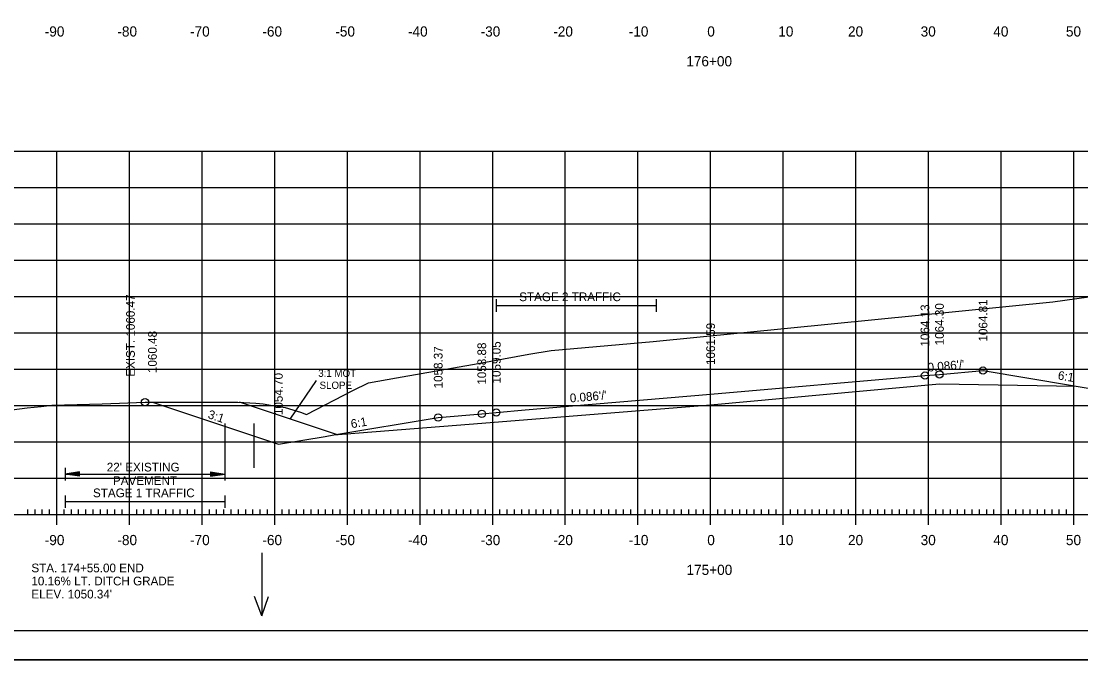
# Model space of a CAD drawing. Extents: x 1322838 to 1324533, y 339903 to 351025.
# Drawn here: x 1323608.8 to 1323754.7, y 347825.2 to 347913.1 of the extents above; entities that cross this region are included whole.
import ezdxf

# ---------------------------------------------------------------- set-up
doc = ezdxf.new("R2010")
doc.units = 0
for name, color, linetype in [('R_Alt Surface', 7, 'Continuous'), ('R_Axis', 7, 'Continuous'), ('R_Axis Annot', 7, 'Continuous'), ('R_Border', 7, 'Continuous'), ('R_Drive', 7, 'Continuous'), ('R_Exist Surface', 7, 'Continuous'), ('R_Fin Surface', 7, 'Continuous'), ('R_Fin Surface Annot', 7, 'Continuous'), ('R_Grid', 7, 'Continuous'), ('R_MOT', 7, 'Continuous'), ('R_No Plot', 7, 'Continuous'), ('R_Water Annot', 7, 'Continuous'), ('R_Xsect Elev', 7, 'Continuous')]:
    doc.layers.add(name, color=color, linetype=linetype)

msp = doc.modelspace()

# ---------------------------------------------------------------- linework, layer by layer
at = {"layer": 'R_Alt Surface'}
msp.add_lwpolyline([(1323651.84, 347856.16), (1323672.22, 347857.78), (1323703.72, 347860.28), (1323735.22, 347863.2), (1323754.04, 347862.87)], dxfattribs=at)
at = {"layer": 'R_Axis'}
for p, q in [((1323609.72, 347845.19), (1323609.72, 347845.89)), ((1323610.72, 347845.19), (1323610.72, 347845.89)), ((1323611.72, 347845.19), (1323611.72, 347845.89)), ((1323612.72, 347845.19), (1323612.72, 347845.89)), ((1323613.72, 347843.79), (1323613.72, 347846.59)), ((1323614.72, 347845.19), (1323614.72, 347845.89)), ((1323615.72, 347845.19), (1323615.72, 347845.89)), ((1323616.72, 347845.19), (1323616.72, 347845.89)), ((1323617.72, 347845.19), (1323617.72, 347845.89)), ((1323618.72, 347845.19), (1323618.72, 347845.89)), ((1323619.72, 347845.19), (1323619.72, 347845.89)), ((1323620.72, 347845.19), (1323620.72, 347845.89)), ((1323621.72, 347845.19), (1323621.72, 347845.89)), ((1323622.72, 347845.19), (1323622.72, 347845.89)), ((1323623.72, 347843.79), (1323623.72, 347846.59)), ((1323624.72, 347845.19), (1323624.72, 347845.89)), ((1323625.72, 347845.19), (1323625.72, 347845.89)), ((1323626.72, 347845.19), (1323626.72, 347845.89)), ((1323627.72, 347845.19), (1323627.72, 347845.89)), ((1323628.72, 347845.19), (1323628.72, 347845.89)), ((1323629.72, 347845.19), (1323629.72, 347845.89)), ((1323630.72, 347845.19), (1323630.72, 347845.89)), ((1323631.72, 347845.19), (1323631.72, 347845.89)), ((1323632.72, 347845.19), (1323632.72, 347845.89)), ((1323633.72, 347843.79), (1323633.72, 347846.59)), ((1323634.72, 347845.19), (1323634.72, 347845.89)), ((1323635.72, 347845.19), (1323635.72, 347845.89)), ((1323636.72, 347845.19), (1323636.72, 347845.89)), ((1323637.72, 347845.19), (1323637.72, 347845.89)), ((1323638.72, 347845.19), (1323638.72, 347845.89)), ((1323639.72, 347845.19), (1323639.72, 347845.89)), ((1323640.72, 347845.19), (1323640.72, 347845.89)), ((1323641.72, 347845.19), (1323641.72, 347845.89)), ((1323642.72, 347845.19), (1323642.72, 347845.89)), ((1323643.72, 347843.79), (1323643.72, 347846.59)), ((1323644.72, 347845.19), (1323644.72, 347845.89)), ((1323645.72, 347845.19), (1323645.72, 347845.89)), ((1323646.72, 347845.19), (1323646.72, 347845.89)), ((1323647.72, 347845.19), (1323647.72, 347845.89)), ((1323648.72, 347845.19), (1323648.72, 347845.89)), ((1323649.72, 347845.19), (1323649.72, 347845.89)), ((1323650.72, 347845.19), (1323650.72, 347845.89)), ((1323651.72, 347845.19), (1323651.72, 347845.89)), ((1323652.72, 347845.19), (1323652.72, 347845.89)), ((1323653.72, 347843.79), (1323653.72, 347846.59)), ((1323654.72, 347845.19), (1323654.72, 347845.89)), ((1323655.72, 347845.19), (1323655.72, 347845.89)), ((1323656.72, 347845.19), (1323656.72, 347845.89)), ((1323657.72, 347845.19), (1323657.72, 347845.89)), ((1323658.72, 347845.19), (1323658.72, 347845.89)), ((1323659.72, 347845.19), (1323659.72, 347845.89)), ((1323660.72, 347845.19), (1323660.72, 347845.89)), ((1323661.72, 347845.19), (1323661.72, 347845.89)), ((1323662.72, 347845.19), (1323662.72, 347845.89)), ((1323663.72, 347843.79), (1323663.72, 347846.59)), ((1323664.72, 347845.19), (1323664.72, 347845.89)), ((1323665.72, 347845.19), (1323665.72, 347845.89)), ((1323666.72, 347845.19), (1323666.72, 347845.89)), ((1323667.72, 347845.19), (1323667.72, 347845.89)), ((1323668.72, 347845.19), (1323668.72, 347845.89)), ((1323669.72, 347845.19), (1323669.72, 347845.89)), ((1323670.72, 347845.19), (1323670.72, 347845.89)), ((1323671.72, 347845.19), (1323671.72, 347845.89)), ((1323672.72, 347845.19), (1323672.72, 347845.89)), ((1323673.72, 347843.79), (1323673.72, 347846.59)), ((1323674.72, 347845.19), (1323674.72, 347845.89)), ((1323675.72, 347845.19), (1323675.72, 347845.89)), ((1323676.72, 347845.19), (1323676.72, 347845.89)), ((1323677.72, 347845.19), (1323677.72, 347845.89)), ((1323678.72, 347845.19), (1323678.72, 347845.89)), ((1323679.72, 347845.19), (1323679.72, 347845.89)), ((1323680.72, 347845.19), (1323680.72, 347845.89)), ((1323681.72, 347845.19), (1323681.72, 347845.89)), ((1323682.72, 347845.19), (1323682.72, 347845.89)), ((1323683.72, 347843.79), (1323683.72, 347846.59)), ((1323684.72, 347845.19), (1323684.72, 347845.89)), ((1323685.72, 347845.19), (1323685.72, 347845.89)), ((1323686.72, 347845.19), (1323686.72, 347845.89)), ((1323687.72, 347845.19), (1323687.72, 347845.89)), ((1323688.72, 347845.19), (1323688.72, 347845.89)), ((1323689.72, 347845.19), (1323689.72, 347845.89)), ((1323690.72, 347845.19), (1323690.72, 347845.89)), ((1323691.72, 347845.19), (1323691.72, 347845.89)), ((1323692.72, 347845.19), (1323692.72, 347845.89)), ((1323693.72, 347843.79), (1323693.72, 347846.59)), ((1323694.72, 347845.19), (1323694.72, 347845.89)), ((1323695.72, 347845.19), (1323695.72, 347845.89)), ((1323696.72, 347845.19), (1323696.72, 347845.89)), ((1323697.72, 347845.19), (1323697.72, 347845.89)), ((1323698.72, 347845.19), (1323698.72, 347845.89)), ((1323699.72, 347845.19), (1323699.72, 347845.89)), ((1323700.72, 347845.19), (1323700.72, 347845.89)), ((1323701.72, 347845.19), (1323701.72, 347845.89)), ((1323702.72, 347845.19), (1323702.72, 347845.89)), ((1323703.72, 347843.79), (1323703.72, 347846.59)), ((1323704.72, 347845.19), (1323704.72, 347845.89)), ((1323705.72, 347845.19), (1323705.72, 347845.89)), ((1323706.72, 347845.19), (1323706.72, 347845.89)), ((1323707.72, 347845.19), (1323707.72, 347845.89)), ((1323708.72, 347845.19), (1323708.72, 347845.89)), ((1323709.72, 347845.19), (1323709.72, 347845.89)), ((1323710.72, 347845.19), (1323710.72, 347845.89)), ((1323711.72, 347845.19), (1323711.72, 347845.89)), ((1323712.72, 347845.19), (1323712.72, 347845.89)), ((1323713.72, 347843.79), (1323713.72, 347846.59)), ((1323714.72, 347845.19), (1323714.72, 347845.89)), ((1323715.72, 347845.19), (1323715.72, 347845.89)), ((1323716.72, 347845.19), (1323716.72, 347845.89)), ((1323717.72, 347845.19), (1323717.72, 347845.89)), ((1323718.72, 347845.19), (1323718.72, 347845.89)), ((1323719.72, 347845.19), (1323719.72, 347845.89)), ((1323720.72, 347845.19), (1323720.72, 347845.89)), ((1323721.72, 347845.19), (1323721.72, 347845.89)), ((1323722.72, 347845.19), (1323722.72, 347845.89)), ((1323723.72, 347843.79), (1323723.72, 347846.59)), ((1323724.72, 347845.19), (1323724.72, 347845.89)), ((1323725.72, 347845.19), (1323725.72, 347845.89)), ((1323726.72, 347845.19), (1323726.72, 347845.89)), ((1323727.72, 347845.19), (1323727.72, 347845.89)), ((1323728.72, 347845.19), (1323728.72, 347845.89)), ((1323729.72, 347845.19), (1323729.72, 347845.89)), ((1323730.72, 347845.19), (1323730.72, 347845.89)), ((1323731.72, 347845.19), (1323731.72, 347845.89)), ((1323732.72, 347845.19), (1323732.72, 347845.89)), ((1323733.72, 347843.79), (1323733.72, 347846.59)), ((1323734.72, 347845.19), (1323734.72, 347845.89)), ((1323735.72, 347845.19), (1323735.72, 347845.89)), ((1323736.72, 347845.19), (1323736.72, 347845.89)), ((1323737.72, 347845.19), (1323737.72, 347845.89)), ((1323738.72, 347845.19), (1323738.72, 347845.89)), ((1323739.72, 347845.19), (1323739.72, 347845.89)), ((1323740.72, 347845.19), (1323740.72, 347845.89)), ((1323741.72, 347845.19), (1323741.72, 347845.89)), ((1323742.72, 347845.19), (1323742.72, 347845.89)), ((1323743.72, 347843.79), (1323743.72, 347846.59)), ((1323744.72, 347845.19), (1323744.72, 347845.89)), ((1323745.72, 347845.19), (1323745.72, 347845.89)), ((1323746.72, 347845.19), (1323746.72, 347845.89)), ((1323747.72, 347845.19), (1323747.72, 347845.89)), ((1323748.72, 347845.19), (1323748.72, 347845.89)), ((1323749.72, 347845.19), (1323749.72, 347845.89)), ((1323750.72, 347845.19), (1323750.72, 347845.89)), ((1323751.72, 347845.19), (1323751.72, 347845.89)), ((1323752.72, 347845.19), (1323752.72, 347845.89)), ((1323753.72, 347843.79), (1323753.72, 347846.59)), ((1323563.72, 347845.19), (1323843.72, 347845.19))]:
    msp.add_line(p, q, dxfattribs=at)
at = {"layer": 'R_Axis Annot'}
for p, q in [((1323674.22, 347874.83), (1323674.22, 347873.12)), ((1323696.22, 347874.83), (1323696.22, 347873.12)), ((1323674.22, 347873.98), (1323696.22, 347873.98)), ((1323614.86, 347851.61), (1323614.86, 347849.9)), ((1323636.86, 347851.61), (1323636.86, 347849.9)), ((1323616.86, 347851.06), (1323614.86, 347850.76)), ((1323616.86, 347850.46), (1323614.86, 347850.76)), ((1323614.86, 347850.76), (1323636.86, 347850.76)), ((1323616.86, 347851.01), (1323615.2, 347850.76)), ((1323616.86, 347850.51), (1323615.2, 347850.76)), ((1323616.86, 347850.96), (1323615.54, 347850.76)), ((1323616.86, 347850.56), (1323615.54, 347850.76)), ((1323616.86, 347850.91), (1323615.87, 347850.76)), ((1323616.86, 347850.61), (1323615.87, 347850.76)), ((1323616.86, 347850.86), (1323616.21, 347850.76)), ((1323616.86, 347850.66), (1323616.21, 347850.76)), ((1323616.86, 347850.8), (1323616.55, 347850.76)), ((1323616.86, 347850.71), (1323616.55, 347850.76)), ((1323616.86, 347850.46), (1323616.86, 347851.06)), ((1323634.86, 347851.06), (1323636.86, 347850.76)), ((1323634.86, 347851.06), (1323634.86, 347850.46)), ((1323634.86, 347851.01), (1323636.53, 347850.76)), ((1323634.86, 347850.96), (1323636.19, 347850.76)), ((1323634.86, 347850.91), (1323635.85, 347850.76)), ((1323634.86, 347850.85), (1323635.51, 347850.76)), ((1323634.86, 347850.8), (1323635.18, 347850.76)), ((1323634.86, 347850.46), (1323636.86, 347850.76)), ((1323634.86, 347850.66), (1323635.51, 347850.76)), ((1323634.86, 347850.56), (1323636.19, 347850.76)), ((1323634.86, 347850.51), (1323636.53, 347850.76)), ((1323634.86, 347850.61), (1323635.85, 347850.76)), ((1323634.86, 347850.71), (1323635.18, 347850.76)), ((1323614.86, 347847.84), (1323614.86, 347846.14)), ((1323636.86, 347847.84), (1323636.86, 347846.14)), ((1323614.86, 347846.99), (1323636.86, 347846.99))]:
    msp.add_line(p, q, dxfattribs=at)
at = {"layer": 'R_Border'}
msp.add_line((1323861.9, 347829.19), (1323545.72, 347829.19), dxfattribs=at)
at = {"layer": 'R_Exist Surface'}
msp.add_lwpolyline([(1323605.75, 347859.37), (1323609.65, 347859.89), (1323611.57, 347860.09), (1323613.04, 347860.24), (1323619.97, 347860.46), (1323625.86, 347860.66), (1323633.32, 347860.68), (1323638.62, 347860.69), (1323641.1, 347860.52), (1323642.13, 347860.44), (1323643.43, 347860.22), (1323645.17, 347859.92), (1323647.26, 347859.28), (1323648.09, 347858.98), (1323654.45, 347862.25), (1323656.62, 347863.32), (1323660.46, 347864.01), (1323671.72, 347866.01), (1323678.69, 347867.28), (1323681.79, 347867.77), (1323695.79, 347869.03), (1323750.81, 347874.46), (1323776.24, 347878.02)], dxfattribs=at)
at = {"layer": 'R_Fin Surface'}
msp.add_lwpolyline([(1323626.88, 347860.67), (1323644.22, 347854.89), (1323650.65, 347855.96), (1323651.84, 347856.16), (1323666.22, 347858.56), (1323672.22, 347859.07), (1323674.22, 347859.24), (1323678.19, 347859.59), (1323703.72, 347861.78), (1323733.21, 347864.32), (1323733.22, 347864.32), (1323735.22, 347864.49), (1323735.22, 347864.49), (1323741.22, 347865.01), (1323753.55, 347862.95), (1323754.04, 347862.87), (1323763.22, 347861.34), (1323763.22, 347861.34), (1323784.27, 347868.33), (1323808.61, 347876.41), (1323836.96, 347885.92), (1323836.96, 347885.92), (1323836.96, 347885.92)], dxfattribs=at)
at = {"layer": 'R_Grid'}
for p, q in [((1323563.72, 347895.19), (1323843.72, 347895.19)), ((1323613.72, 347845.19), (1323613.72, 347895.19)), ((1323623.72, 347845.19), (1323623.72, 347895.19)), ((1323633.72, 347845.19), (1323633.72, 347895.19)), ((1323643.72, 347845.19), (1323643.72, 347895.19)), ((1323653.72, 347845.19), (1323653.72, 347895.19)), ((1323663.72, 347845.19), (1323663.72, 347895.19)), ((1323673.72, 347845.19), (1323673.72, 347895.19)), ((1323683.72, 347845.19), (1323683.72, 347895.19)), ((1323693.72, 347845.19), (1323693.72, 347895.19)), ((1323703.72, 347845.19), (1323703.72, 347895.19)), ((1323713.72, 347845.19), (1323713.72, 347895.19)), ((1323723.72, 347845.19), (1323723.72, 347895.19)), ((1323733.72, 347845.19), (1323733.72, 347895.19)), ((1323743.72, 347845.19), (1323743.72, 347895.19)), ((1323753.72, 347845.19), (1323753.72, 347895.19)), ((1323563.72, 347890.19), (1323843.72, 347890.19)), ((1323563.72, 347885.19), (1323843.72, 347885.19)), ((1323563.72, 347880.19), (1323843.72, 347880.19)), ((1323563.72, 347875.19), (1323843.72, 347875.19)), ((1323563.72, 347870.19), (1323843.72, 347870.19)), ((1323563.72, 347865.19), (1323843.72, 347865.19)), ((1323563.72, 347860.19), (1323843.72, 347860.19)), ((1323563.72, 347855.19), (1323843.72, 347855.19)), ((1323563.72, 347850.19), (1323843.72, 347850.19)), ((1323563.72, 347845.19), (1323843.72, 347845.19))]:
    msp.add_line(p, q, dxfattribs=at)
at = {"layer": 'R_MOT'}
for p, q in [((1323645.86, 347858.35), (1323649.48, 347863.67)), ((1323652.24, 347856.23), (1323638.86, 347860.69))]:
    msp.add_line(p, q, dxfattribs=at)
at = {"layer": 'R_No Plot'}
for p, q in [((1323636.86, 347857.72), (1323636.86, 347851.61)), ((1323640.86, 347857.72), (1323640.86, 347851.61)), ((1323533.31, 347825.21), (1323866.65, 347825.21))]:
    msp.add_line(p, q, dxfattribs=at)
for points in [[(1323533.31, 348038.55), (1323866.65, 348038.55), (1323866.65, 347825.21), (1323533.31, 347825.21)], [(1323779.64, 348034.65), (1323799.26, 348034.65), (1323799.26, 348024.77), (1323815.37, 348024.77), (1323838.57, 348024.77), (1323838.57, 347992.1), (1323861.77, 347992.1), (1323861.9, 347829.19), (1323545.72, 347829.19), (1323545.72, 348034.65)]]:
    msp.add_lwpolyline(points, close=True, dxfattribs=at)
for centre in [(1323733.22, 347864.32), (1323735.22, 347864.49), (1323741.22, 347865.01), (1323625.86, 347860.66), (1323666.22, 347858.56), (1323672.22, 347859.07), (1323674.22, 347859.24)]:
    msp.add_circle(centre, 0.5, dxfattribs=at)
at = {"layer": 'R_Water Annot'}
for p, q in [((1323641.92, 347839.95), (1323641.92, 347831.26)), ((1323641.92, 347831.26), (1323640.95, 347833.92)), ((1323641.92, 347831.26), (1323642.88, 347833.92))]:
    msp.add_line(p, q, dxfattribs=at)

# ---------------------------------------------------------------- texts
at = {"layer": 'R_Axis Annot'}
for s, height, p in [('-90', 1.4, (1323612.06, 347910.99)), ('-80', 1.4, (1323622.06, 347910.99)), ('-70', 1.4, (1323632.06, 347910.99)), ('-60', 1.4, (1323642.02, 347910.99)), ('-50', 1.4, (1323652.06, 347910.99)), ('-40', 1.4, (1323662.06, 347910.99)), ('-30', 1.4, (1323672.06, 347910.99)), ('-20', 1.4, (1323682.06, 347910.99)), ('-10', 1.4, (1323692.45, 347910.99)), ('0', 1.4, (1323703.26, 347910.99)), ('10', 1.4, (1323713.03, 347910.99)), ('20', 1.4, (1323722.63, 347910.99)), ('30', 1.4, (1323732.63, 347910.99)), ('40', 1.4, (1323742.63, 347910.99)), ('50', 1.4, (1323752.63, 347910.99)), ('176+00', 1.4, (1323700.37, 347906.89)), ('STAGE 2 TRAFFIC', 1.2, (1323677.37, 347874.57)), ("22' EXISTING ", 1.2, (1323620.6, 347851.13)), ('PAVEMENT', 1.2, (1323621.45, 347849.27)), ('STAGE 1 TRAFFIC', 1.2, (1323618.7, 347847.58)), ('-90', 1.4, (1323612.06, 347840.99)), ('-80', 1.4, (1323622.06, 347840.99)), ('-70', 1.4, (1323632.06, 347840.99)), ('-60', 1.4, (1323642.02, 347840.99)), ('-50', 1.4, (1323652.06, 347840.99)), ('-40', 1.4, (1323662.06, 347840.99)), ('-30', 1.4, (1323672.06, 347840.99)), ('-20', 1.4, (1323682.06, 347840.99)), ('-10', 1.4, (1323692.45, 347840.99)), ('0', 1.4, (1323703.26, 347840.99)), ('10', 1.4, (1323713.03, 347840.99)), ('20', 1.4, (1323722.63, 347840.99)), ('30', 1.4, (1323732.63, 347840.99)), ('40', 1.4, (1323742.63, 347840.99)), ('50', 1.4, (1323752.63, 347840.99)), ('175+00', 1.4, (1323700.4, 347836.89))]:
    msp.add_text(s, height=height, dxfattribs=at).set_placement(p)
at = {"layer": 'R_Drive'}
for s, p in [('STA. 174+55.00 END', (1323610.22, 347837.25)), ('10.16% LT. DITCH GRADE', (1323610.22, 347835.45)), ("ELEV. 1050.34'", (1323610.22, 347833.65))]:
    msp.add_text(s, height=1.2, dxfattribs=at).set_placement(p)
at = {"layer": 'R_Fin Surface Annot'}
for s, rotation, p in [('1064.81', 90, (1323741.82, 347869.01)), ('1064.13', 90, (1323733.82, 347868.32)), ('1064.30', 90, (1323735.82, 347868.49)), ('1060.48', 90, (1323627.48, 347864.67)), ('1061.59', 90, (1323704.32, 347865.78)), ('1059.05', 90, (1323674.82, 347863.24)), ('1058.37', 90, (1323666.82, 347862.56)), ('1058.88', 90, (1323672.82, 347863.07)), ("0.086'/'", 4.9151, (1323733.64, 347864.86)), ('1054.70', 90, (1323644.82, 347858.89)), ('6:1', 350.5395, (1323751.45, 347863.81)), ("0.086'/'", 4.9153, (1323684.39, 347860.62)), ('3:1', 341.5651, (1323634.42, 347858.5)), ('6:1', 9.4606, (1323654.29, 347857.07))]:
    msp.add_text(s, height=1.2, rotation=rotation, dxfattribs=at).set_placement(p)
at = {"layer": 'R_MOT'}
for s, p in [('3:1 MOT', (1323649.71, 347864.15)), ('SLOPE', (1323649.89, 347862.49))]:
    msp.add_text(s, height=1, dxfattribs=at).set_placement(p)
at = {"layer": 'R_Xsect Elev'}
msp.add_text('EXIST. 1060.47', height=1.2, rotation=90, dxfattribs=at).set_placement((1323624.46, 347864.16))

doc.saveas('drawing.dxf')
